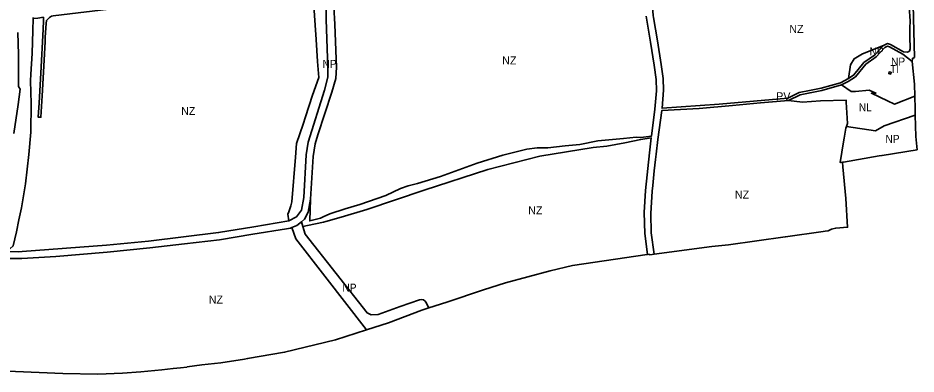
# Model space of a CAD drawing. Extents: x -650451 to -642268, y -1075216 to -1066610.
# Drawn here: x -644999 to -643317, y -1070989 to -1070322 of the extents above; entities that cross this region are included whole.
import ezdxf

# ---------------------------------------------------------------- set-up
doc = ezdxf.new("R2010")
doc.units = 0
doc.header["$LTSCALE"] = 6
doc.layers.add('1', color=7, linetype='Continuous', lineweight=35)
doc.layers.add('2', color=7, linetype='Continuous')
doc.layers.add('3', color=7, linetype='Continuous')

msp = doc.modelspace()

# ---------------------------------------------------------------- linework, layer by layer
at = {"layer": '1'}
for p, q in [((-644422.5, -1070226.42), (-644421.45, -1070325.29)), ((-644970.61, -1070323.44), (-644970.55, -1070321.56)), ((-644402.33, -1070414.48), (-644403.58, -1070383.55)), ((-644450.88, -1070661.71), (-644445.69, -1070582.21)), ((-644455.11, -1070686.35), (-644450.88, -1070661.71)), ((-644455.11, -1070686.35), (-644462.34, -1070699.27)), ((-644491.42, -1070702.64), (-644557.28, -1070713.52)), ((-644477.46, -1070695.09), (-644491.42, -1070702.64)), ((-644468.1, -1070704.23), (-644476.35, -1070710.99)), ((-644468.1, -1070704.23), (-644462.34, -1070699.27)), ((-644468.1, -1070704.23), (-644465.31, -1070713.25)), ((-644485.61, -1070714.95), (-644476.35, -1070710.99)), ((-644833, -1070748.18), (-644754.57, -1070740.86)), ((-644688.84, -1070732.63), (-644754.57, -1070740.86)), ((-644558.77, -1070727.73), (-644621.65, -1070738.3)), ((-645019.57, -1070760.07), (-644997.82, -1070760.38)), ((-645016.08, -1070772.8), (-644994.64, -1070772.97))]:
    msp.add_line(p, q, dxfattribs=at)
for points in [[(-643377.4, -1070373.91), (-643369.96, -1070370.47), (-643364.57, -1070372.2), (-643339.86, -1070385.67), (-643332.76, -1070386.69), (-643328.7, -1070384.53), (-643327.21, -1070380.37), (-643328.23, -1070357.18), (-643328.02, -1070343.62), (-643327.74, -1070325.85), (-643328, -1070321.45), (-643328.87, -1070307.62), (-643333.3, -1070289.47), (-643344.72, -1070271.05), (-643381.54, -1070218.57), (-643429.35, -1070151.61), (-643452.86, -1070119.74), (-643459.33, -1070122.38), (-643478.13, -1070124.25), (-643485.57, -1070124.21), (-643547.12, -1070123.91), (-643652.76, -1070129.53), (-643669.62, -1070131.03)], [(-643323.48, -1070404.29), (-643323.32, -1070398.24), (-643319.68, -1070396.52), (-643321.63, -1070297.65), (-643365.81, -1070233.74), (-643394.72, -1070192.46), (-643447.11, -1070120.36), (-643443.97, -1070117.9)], [(-644450.15, -1070219.06), (-644458.58, -1070221.91), (-644631.44, -1070280.4), (-644693.15, -1070290.04), (-644932.83, -1070318.55), (-644936.25, -1070319.31), (-644940.03, -1070321.45), (-644943.15, -1070324.74), (-644945.29, -1070327.53), (-644946.21, -1070332.69), (-644947.75, -1070358.43), (-644947.82, -1070359.9), (-644948.05, -1070366.48), (-644950.04, -1070401.77), (-644953.79, -1070468.56), (-644956.07, -1070508.51), (-644961.07, -1070508.53), (-644959.52, -1070481.18), (-644956.4, -1070425.81), (-644951.76, -1070343.55), (-644950.87, -1070327.8), (-644951.23, -1070321.08), (-644961.59, -1070322.6), (-644970.61, -1070323.44)], [(-644450.15, -1070219.06), (-644445.28, -1070290.84), (-644440.36, -1070362.62), (-644437.53, -1070404.1), (-644435.51, -1070433.85), (-644447.14, -1070467.28), (-644460.5, -1070507.68), (-644464.98, -1070521.13), (-644476.94, -1070557.45), (-644479.06, -1070583.13), (-644485.64, -1070666.7), (-644488.01, -1070674.2), (-644491.82, -1070685.92), (-644493.5, -1070689.75), (-644491.42, -1070702.64)], [(-644403.58, -1070383.55), (-644405.56, -1070334.31), (-644406.01, -1070323.51), (-644406.38, -1070312.45), (-644408.82, -1070228.94)], [(-643811.51, -1070279.84), (-643810.66, -1070294.47), (-643809.12, -1070318.15), (-643808.57, -1070321.41), (-643801.16, -1070365.63), (-643793.87, -1070409.87), (-643790.37, -1070435.73), (-643789.85, -1070457.79), (-643792.3, -1070491.62), (-643685.51, -1070484.11), (-643556.78, -1070472.69), (-643535.28, -1070462.36), (-643515.79, -1070458.2), (-643493.94, -1070454.16), (-643457.91, -1070443.79), (-643443.3, -1070435.98)], [(-643821.9, -1070319.09), (-643814.11, -1070367.77), (-643806.96, -1070411.01), (-643803.38, -1070437.51), (-643802.79, -1070459.17), (-643805.57, -1070493.58), (-643812.19, -1070543.95), (-643832.25, -1070546.34), (-643840.56, -1070546.09), (-643864.45, -1070548.06), (-643912.48, -1070552.82), (-643946.24, -1070559.23), (-643973.61, -1070561.95), (-644006.05, -1070565.67), (-644026.58, -1070565.71), (-644045.56, -1070568.37), (-644090.69, -1070579.37), (-644138.55, -1070594.64), (-644207.69, -1070619.37), (-644250.67, -1070632.65), (-644268.2, -1070637.09), (-644282.57, -1070641.86), (-644309.62, -1070654.96), (-644358.62, -1070671.61), (-644385.98, -1070680.12), (-644414.59, -1070689.67), (-644427.24, -1070695.21), (-644432.1, -1070697.37), (-644452.44, -1070702.66), (-644450.88, -1070661.71)], [(-644970.61, -1070323.44), (-644971.37, -1070345.98), (-644972.48, -1070389.15), (-644974.69, -1070427.86), (-644975.29, -1070440.14), (-644974.44, -1070482.48), (-644975.05, -1070536.16), (-644978.44, -1070578.56), (-644985.04, -1070633.43), (-644992.6, -1070677.92), (-644997.14, -1070700.88), (-645001.71, -1070723.39), (-645007.68, -1070749.5), (-645019.57, -1070760.07)], [(-644421.45, -1070325.29), (-644418.23, -1070415.62), (-644418.69, -1070433.36), (-644424.87, -1070457.83), (-644455.2, -1070554.88)], [(-645006.44, -1070538.78), (-644998.92, -1070484.58), (-644995.14, -1070455.72), (-644998.17, -1070450.59), (-644998.25, -1070430.5), (-644997.87, -1070391.16), (-644999.47, -1070349.63)], [(-643323.48, -1070404.29), (-643341.3, -1070390.01), (-643366.35, -1070376.36), (-643369.66, -1070375.29), (-643374.72, -1070377.63), (-643391.45, -1070395.38), (-643410.62, -1070409.09), (-643429.94, -1070432.58), (-643443.57, -1070441.55), (-643456.25, -1070448)], [(-643443.3, -1070435.98), (-643439.14, -1070410.59), (-643432.51, -1070398.84), (-643417.11, -1070389.78), (-643377.4, -1070373.91)], [(-643443.3, -1070435.98), (-643432.98, -1070429.2), (-643414.1, -1070406.23), (-643394.43, -1070391.98), (-643377.4, -1070373.91)], [(-643323.48, -1070404.29), (-643319.18, -1070446.35), (-643318.67, -1070469.28)], [(-644445.69, -1070582.21), (-644442.13, -1070558.01), (-644436.98, -1070541.65), (-644410.99, -1070461.71), (-644403.5, -1070435.87), (-644402.33, -1070414.48)], [(-643555.57, -1070477.1), (-643533.33, -1070466.42), (-643514.92, -1070462.62), (-643492.91, -1070458.54), (-643456.25, -1070448)], [(-643456.25, -1070448), (-643437.83, -1070460.11), (-643429.96, -1070460.34), (-643404.24, -1070457.81), (-643391.82, -1070463.16), (-643400.1, -1070463.61), (-643370.04, -1070477.96), (-643357.15, -1070484.11), (-643318.67, -1070469.28)], [(-643318.67, -1070469.28), (-643318.15, -1070492.76), (-643317.9, -1070504.73)], [(-643807.25, -1070765.03), (-643812.9, -1070724.95), (-643813.36, -1070688.59), (-643810.6, -1070647.07), (-643809.54, -1070636.04), (-643806.8, -1070608.55), (-643804.7, -1070587.33), (-643803.6, -1070577.83), (-643800.14, -1070550.41), (-643792.92, -1070496.13), (-643722.54, -1070491.91), (-643660.41, -1070486.4), (-643607.92, -1070481.76), (-643555.57, -1070477.1)], [(-643446.89, -1070526.01), (-643445.1, -1070520.47), (-643447.14, -1070480.35), (-643447.34, -1070476.49), (-643495.67, -1070477.55), (-643529.45, -1070480.45), (-643555.57, -1070477.1)], [(-643317.9, -1070504.73), (-643376.07, -1070524.59), (-643392.41, -1070533.68), (-643446.89, -1070526.01)], [(-643317.9, -1070504.73), (-643317.08, -1070544.75), (-643315.27, -1070563.2), (-643314.51, -1070569.69)], [(-643454.28, -1070592.709), (-643458.42, -1070593.43), (-643452.14, -1070554.77), (-643450.98, -1070547.74), (-643447.79, -1070528.63), (-643446.89, -1070526.01)], [(-644455.2, -1070554.88), (-644458.85, -1070579.04), (-644463.28, -1070659.06), (-644467.84, -1070682.37)], [(-644465.31, -1070713.25), (-644456.63, -1070711.49), (-644426.61, -1070704.98), (-644422.35, -1070703.76), (-644393.33, -1070695.85), (-644345.7, -1070680.97), (-644237.71, -1070645.08), (-644118.96, -1070606.63), (-644021.05, -1070581.26), (-643921.38, -1070565.18), (-643896.03, -1070562.41), (-643862.02, -1070556.16), (-643832.37, -1070550.07), (-643812.42, -1070547.08), (-643815.92, -1070574.91), (-643823.08, -1070645.43), (-643825.81, -1070687.18), (-643824.78, -1070725.95), (-643819.73, -1070765.42)], [(-643314.51, -1070569.69), (-643380.08, -1070580.09), (-643380.35, -1070580.14), (-643385.72, -1070580.86), (-643452.22, -1070592.35), (-643454.28, -1070592.709)], [(-643807.25, -1070765.03), (-643699.12, -1070750.28), (-643667.74, -1070747.35), (-643561.72, -1070732.71), (-643561.01, -1070732.61), (-643490.45, -1070722.36), (-643486.91, -1070721.84), (-643481.11, -1070721), (-643474.76, -1070717.81), (-643472.11, -1070717.24), (-643467.04, -1070716.16), (-643444.86, -1070714.45), (-643448.02, -1070660.96), (-643453.51, -1070601.14), (-643454.28, -1070592.709)], [(-644467.84, -1070682.37), (-644475.49, -1070692.64), (-644477.46, -1070695.09)], [(-644688.84, -1070732.63), (-644623.1, -1070724.61), (-644557.28, -1070713.52)], [(-644558.77, -1070727.73), (-644495.86, -1070717.35), (-644488.23, -1070716.08), (-644485.61, -1070714.95)], [(-644346.21, -1070906.61), (-644424.37, -1070806.03), (-644478.67, -1070736.28), (-644485.61, -1070714.95)], [(-644229.12, -1070865.52), (-644234.66, -1070855.08), (-644236.3, -1070852.87), (-644239.47, -1070850.71), (-644243.15, -1070849.89), (-644246.93, -1070850.52), (-644282.77, -1070863.19), (-644324.34, -1070877.71), (-644337.15, -1070878.64), (-644344.86, -1070875.09), (-644460.82, -1070727.21), (-644465.31, -1070713.25)], [(-644831.71, -1070761.2), (-644752.01, -1070753.35), (-644686.85, -1070745.74), (-644621.65, -1070738.3)], [(-644833, -1070748.18), (-644991.08, -1070760.18), (-644997.82, -1070760.38)], [(-644831.71, -1070761.2), (-644927.98, -1070769.22), (-644991.52, -1070772.83), (-644994.64, -1070772.97)], [(-643819.73, -1070765.42), (-643820.15, -1070765.48), (-643960.05, -1070786.37), (-644002.11, -1070795.97), (-644085.66, -1070818.36), (-644127.14, -1070831.94), (-644195.53, -1070854.56), (-644229.12, -1070865.52)], [(-643807.25, -1070765.03), (-643810.79, -1070765.53), (-643816.22, -1070766.3), (-643816.49, -1070764.94), (-643819.73, -1070765.42)], [(-644346.21, -1070906.61), (-644305.07, -1070893.39), (-644242.29, -1070869.82), (-644229.12, -1070865.52)], [(-645071.99, -1070980.72), (-645058.66, -1070981.49), (-645003.39, -1070984.69), (-644914.85, -1070988.67), (-644849.14, -1070989.48), (-644803.16, -1070987.59), (-644768.9, -1070985.64), (-644729.27, -1070981.81), (-644708.33, -1070979.38), (-644694.4, -1070977.9), (-644682.56, -1070976.36), (-644681.76, -1070976.26), (-644654.83, -1070972.31), (-644618.81, -1070968.38), (-644574.31, -1070961.56), (-644568.83, -1070960.62), (-644499.43, -1070948.66), (-644403.98, -1070925.17), (-644346.21, -1070906.61)]]:
    msp.add_lwpolyline(points, dxfattribs=at)
msp.add_lwpolyline([(-643364.038, -1070423.969), (-643366.86, -1070423.42), (-643367.55, -1070426.79), (-643363.78, -1070427.56), (-643363.11, -1070424.15)], close=True, dxfattribs=at)

# ---------------------------------------------------------------- texts
at = {"layer": '2'}
for s, p in [('NZ', (-643553.946, -1070350.509)), ('NZ', (-644091.854, -1070409.619)), ('PV', (-643578.518, -1070476.701)), ('NZ', (-644693.307, -1070504.196)), ('NZ', (-643655.912, -1070660.84)), ('NZ', (-644043.088, -1070690.395)), ('NZ', (-644641.585, -1070857.383))]:
    msp.add_text(s, height=15, dxfattribs=at).set_placement(p)
for s, width, p in [('NP', 0.95, (-643403.639, -1070392.458)), ('NP', 0.95, (-643363.37, -1070411.668)), ('TI', 0.85, (-643364.433, -1070425.753)), ('NL', 0.95, (-643423.684, -1070497.101))]:
    msp.add_text(s, height=15, dxfattribs=dict(at, width=width)).set_placement(p)
at = {"layer": '3', "width": 0.95}
for p in [(-644428.49, -1070416.02), (-643373.886, -1070556.485), (-644391.156, -1070835.199)]:
    msp.add_text('NP', height=15, dxfattribs=at).set_placement(p)

doc.saveas('drawing.dxf')
